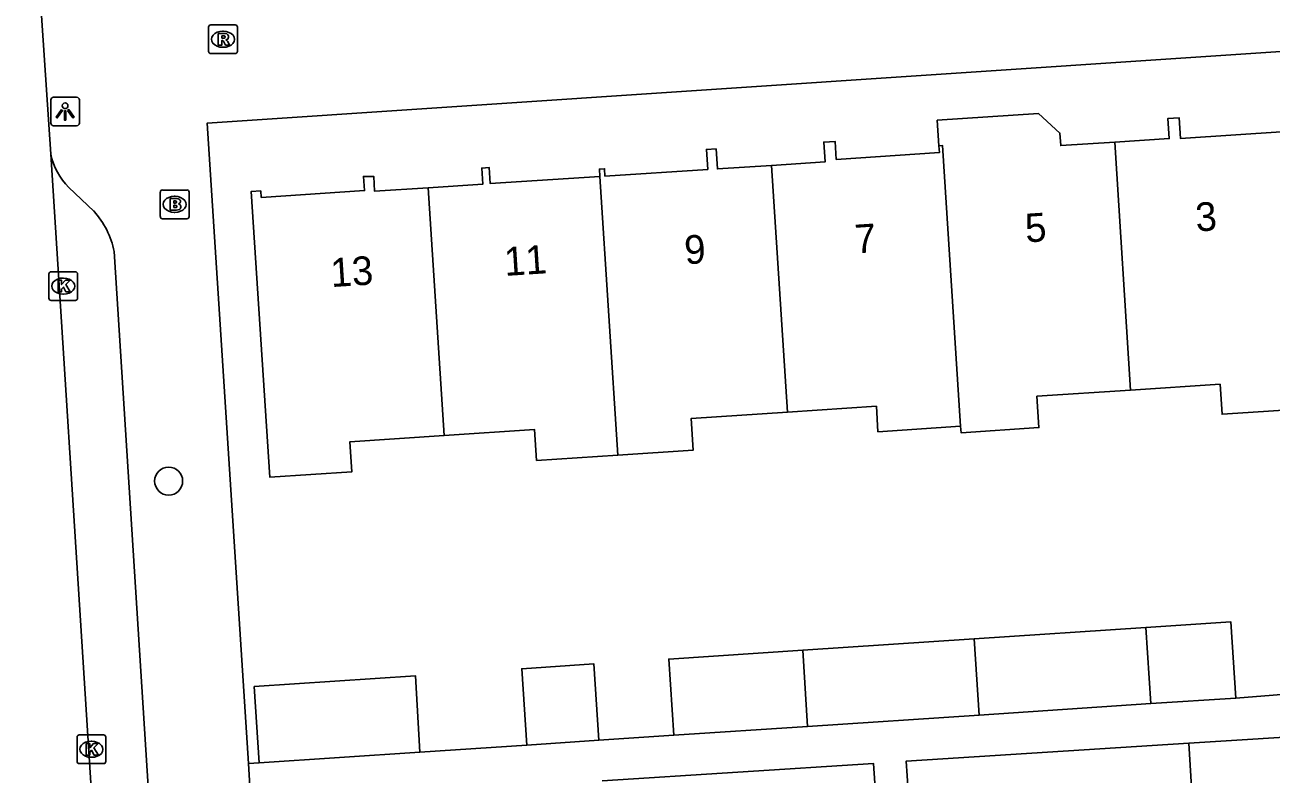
# Model space of a CAD drawing. Extents: x 159689 to 160786, y 387323 to 388339.
# Drawn here: x 160605 to 160648.48, y 388150.28 to 388176.4 of the extents above; entities that cross this region are included whole.
import ezdxf

# ---------------------------------------------------------------- set-up
doc = ezdxf.new("R2010")
doc.units = 0
for name, color, linetype in [('IMGEO_Boom', 7, 'Continuous'), ('IMGEO_Brandkraan', 7, 'Continuous'), ('IMGEO_Kolk', 7, 'Continuous'), ('IMGEO_Lichtpunt', 7, 'Continuous'), ('IMGEO_Pand', 7, 'Continuous'), ('IMGEO_Pand_nummerreeks', 7, 'Continuous'), ('IMGEO_Rijbaan_lokaal_open', 7, 'Continuous'), ('IMGEO_Rioolput', 7, 'Continuous'), ('IMGEO_Voetpad_open', 7, 'Continuous')]:
    doc.layers.add(name, color=color, linetype=linetype)

msp = doc.modelspace()

# ---------------------------------------------------------------- linework, layer by layer
at = {"layer": 'IMGEO_Boom'}
msp.add_circle((160610.012, 388160.492), 0.489, dxfattribs=at)
at = {"layer": 'IMGEO_Brandkraan'}
for p, q in [((160609.797, 388170.645), (160610.649, 388170.645)), ((160609.722, 388169.719), (160609.722, 388170.571)), ((160610.21, 388170.425), (160610.235, 388170.425)), ((160610.723, 388170.571), (160610.723, 388169.719)), ((160610.233, 388169.865), (160610.208, 388169.865)), ((160610.649, 388169.645), (160609.797, 388169.645))]:
    msp.add_line(p, q, dxfattribs=at)
for points in [[(160609.797, 388170.645), (160610.649, 388170.645)], [(160609.722, 388169.719), (160609.722, 388170.571)], [(160610.07, 388170.345), (160610.07, 388169.945), (160610.283, 388169.945)], [(160610.301, 388170.345), (160610.07, 388170.345)], [(160610.249, 388170.264), (160610.195, 388170.264), (160610.195, 388170.188)], [(160610.723, 388170.571), (160610.723, 388169.719)], [(160610.195, 388170.188), (160610.248, 388170.188)], [(160610.257, 388170.112), (160610.195, 388170.112), (160610.195, 388170.031)], [(160610.195, 388170.031), (160610.257, 388170.031)], [(160610.649, 388169.645), (160609.797, 388169.645)]]:
    msp.add_lwpolyline(points, dxfattribs=at)
for centre, radius, start, end in [((160609.799, 388170.569), 0.0765, 91.552, 178.448), ((160609.799, 388170.569), 0.0765, 91.552, 178.448), ((160610.647, 388170.569), 0.0765, 1.552, 88.448), ((160610.647, 388170.569), 0.0765, 1.552, 88.448), ((160610.25, 388170.226), 0.0379, 267.8285, 90.9355), ((160610.305, 388170.2), 0.145, 59.4692, 91.5367), ((160610.33, 388170.247), 0.0922, 285.5137, 58.1501), ((160610.258, 388170.071), 0.0404, 269.8759, 90.5077), ((160610.289, 388170.196), 0.251, 268.6676, 293.5347), ((160610.335, 388170.055), 0.105, 301.3115, 78.989), ((160609.799, 388169.721), 0.0765, 181.552, 268.448), ((160609.799, 388169.721), 0.0765, 181.552, 268.448), ((160610.647, 388169.721), 0.0765, 271.552, 358.448), ((160610.647, 388169.721), 0.0765, 271.552, 358.448)]:
    msp.add_arc(centre, radius, start, end, dxfattribs=at)
for centre, major_axis, ratio, start_param, end_param in [((160610.209, 388170.145), (-0.387, 0.002), 0.722429, 4.712389, 7.853982), ((160610.234, 388170.145), (-0.39, 0.002), 0.717154, 1.570796, 4.712389)]:
    msp.add_ellipse(centre, major_axis=major_axis, ratio=ratio, start_param=start_param, end_param=end_param, dxfattribs=at)
at = {"layer": 'IMGEO_Kolk'}
for p, q in [((160605.835, 388166.869), (160605.835, 388167.721)), ((160605.91, 388167.795), (160606.762, 388167.795)), ((160606.836, 388167.721), (160606.836, 388166.869)), ((160606.323, 388167.575), (160606.348, 388167.575)), ((160606.762, 388166.795), (160605.91, 388166.795)), ((160606.346, 388167.015), (160606.321, 388167.015)), ((160606.816, 388150.713), (160606.816, 388151.565)), ((160606.891, 388151.639), (160607.743, 388151.639)), ((160607.817, 388151.565), (160607.817, 388150.713)), ((160607.304, 388151.419), (160607.329, 388151.419)), ((160607.327, 388150.859), (160607.302, 388150.859)), ((160607.743, 388150.639), (160606.891, 388150.639))]:
    msp.add_line(p, q, dxfattribs=at)
for points in [[(160605.835, 388166.869), (160605.835, 388167.721)], [(160605.91, 388167.795), (160606.762, 388167.795)], [(160606.836, 388167.721), (160606.836, 388166.869)], [(160606.156, 388167.495), (160606.279, 388167.495), (160606.279, 388167.344), (160606.409, 388167.495), (160606.573, 388167.495), (160606.427, 388167.344), (160606.58, 388167.095), (160606.428, 388167.095), (160606.343, 388167.259), (160606.279, 388167.192), (160606.279, 388167.095), (160606.156, 388167.095), (160606.156, 388167.495)], [(160606.762, 388166.795), (160605.91, 388166.795)], [(160606.816, 388150.713), (160606.816, 388151.565)], [(160606.891, 388151.639), (160607.743, 388151.639)], [(160607.817, 388151.565), (160607.817, 388150.713)], [(160607.137, 388151.339), (160607.26, 388151.339), (160607.26, 388151.188), (160607.39, 388151.339), (160607.554, 388151.339), (160607.408, 388151.188), (160607.561, 388150.939), (160607.409, 388150.939), (160607.324, 388151.103), (160607.26, 388151.036), (160607.26, 388150.939), (160607.137, 388150.939), (160607.137, 388151.339)], [(160607.743, 388150.639), (160606.891, 388150.639)]]:
    msp.add_lwpolyline(points, dxfattribs=at)
for centre, start, end in [((160605.912, 388167.719), 91.552, 178.448), ((160605.912, 388167.719), 91.552, 178.448), ((160606.76, 388167.719), 1.552, 88.448), ((160606.76, 388167.719), 1.552, 88.448), ((160605.912, 388166.871), 181.552, 268.448), ((160605.912, 388166.871), 181.552, 268.448), ((160606.76, 388166.871), 271.552, 358.448), ((160606.76, 388166.871), 271.552, 358.448), ((160606.893, 388151.563), 91.552, 178.448), ((160606.893, 388151.563), 91.552, 178.448), ((160607.741, 388151.563), 1.552, 88.448), ((160607.741, 388151.563), 1.552, 88.448), ((160606.893, 388150.715), 181.552, 268.448), ((160606.893, 388150.715), 181.552, 268.448), ((160607.741, 388150.715), 271.552, 358.448), ((160607.741, 388150.715), 271.552, 358.448)]:
    msp.add_arc(centre, 0.0765, start, end, dxfattribs=at)
for centre, major_axis, ratio, start_param, end_param in [((160606.322, 388167.295), (-0.387, 0.002), 0.722429, 4.712389, 7.853982), ((160606.347, 388167.295), (-0.39, 0.002), 0.717154, 1.570796, 4.712389), ((160607.303, 388151.139), (-0.387, 0.002), 0.722429, 4.712389, 7.853982), ((160607.328, 388151.139), (-0.39, 0.002), 0.717154, 1.570796, 4.712389)]:
    msp.add_ellipse(centre, major_axis=major_axis, ratio=ratio, start_param=start_param, end_param=end_param, dxfattribs=at)
at = {"layer": 'IMGEO_Lichtpunt'}
for p, q in [((160605.901, 388173.787), (160605.901, 388172.98)), ((160605.901, 388173.787), (160605.901, 388172.98)), ((160606.803, 388173.882), (160605.995, 388173.882)), ((160606.803, 388173.882), (160605.995, 388173.882)), ((160606.897, 388172.98), (160606.897, 388173.787)), ((160606.897, 388172.98), (160606.897, 388173.787)), ((160605.995, 388172.886), (160606.803, 388172.886)), ((160605.995, 388172.886), (160606.803, 388172.886))]:
    msp.add_line(p, q, dxfattribs=at)
for points in [[(160606.275, 388173.451), (160606.314, 388173.423), (160606.126, 388173.161), (160606.088, 388173.188), (160606.275, 388173.451)], [(160606.377, 388173.403), (160606.424, 388173.403), (160606.424, 388173.081), (160606.377, 388173.081), (160606.377, 388173.403)], [(160606.487, 388173.423), (160606.525, 388173.45), (160606.712, 388173.188), (160606.673, 388173.16), (160606.487, 388173.423)]]:
    msp.add_lwpolyline(points, dxfattribs=at)
msp.add_circle((160606.4, 388173.585), 0.0994, dxfattribs=at)
for centre, start, end in [((160605.995, 388173.787), 90, 180), ((160605.995, 388173.787), 90, 180), ((160606.803, 388173.787), 0, 90), ((160606.803, 388173.787), 0, 90), ((160605.995, 388172.98), 180, 270), ((160605.995, 388172.98), 180, 270), ((160606.803, 388172.98), 270, 0), ((160606.803, 388172.98), 270, 360)]:
    msp.add_arc(centre, 0.0946, start, end, dxfattribs=at)
at = {"layer": 'IMGEO_Pand'}
for points in [[(160636.888, 388172.184), (160636.83, 388173.079), (160640.362, 388173.313), (160641.109, 388172.631), (160641.138, 388172.192), (160643.019, 388172.315)], [(160649.007, 388172.688), (160645.312, 388172.447), (160645.265, 388173.165), (160644.874, 388173.14), (160644.92, 388172.439), (160643.019, 388172.315)], [(160631.045, 388171.503), (160629.156, 388171.379), (160629.11, 388172.081), (160628.773, 388172.059), (160628.819, 388171.365), (160625.236, 388171.13), (160625.219, 388171.389), (160625.04, 388171.377), (160625.057, 388171.12)], [(160631.045, 388171.503), (160632.912, 388171.625), (160632.867, 388172.316), (160633.263, 388172.342), (160633.305, 388171.713), (160636.903, 388171.949), (160636.888, 388172.184)], [(160637.645, 388162.403), (160637.014, 388172.192), (160636.888, 388172.184)], [(160643.019, 388172.315), (160643.576, 388163.665)], [(160619.628, 388162.08), (160616.337, 388161.864), (160616.406, 388160.821), (160613.54, 388160.633), (160612.887, 388170.59), (160613.226, 388170.612), (160613.241, 388170.387), (160616.846, 388170.623), (160616.808, 388171.119), (160617.166, 388171.121), (160617.2, 388170.601), (160619.071, 388170.724)], [(160625.057, 388171.12), (160621.235, 388170.87), (160621.198, 388171.429), (160620.934, 388171.412), (160620.971, 388170.848), (160619.071, 388170.724)], [(160625.683, 388161.402), (160625.057, 388171.12)], [(160631.6, 388162.901), (160631.045, 388171.503)], [(160619.071, 388170.724), (160619.628, 388162.08)], [(160643.576, 388163.665), (160646.694, 388163.87), (160646.763, 388162.824), (160647.319, 388162.861), (160649.63, 388163.012)], [(160643.576, 388163.665), (160640.306, 388163.451), (160640.377, 388162.359), (160637.659, 388162.18), (160637.645, 388162.403)], [(160625.683, 388161.402), (160628.316, 388161.575), (160628.244, 388162.681), (160631.6, 388162.901)], [(160637.645, 388162.403), (160634.761, 388162.214), (160634.703, 388163.105), (160631.6, 388162.901)], [(160619.628, 388162.08), (160622.777, 388162.287), (160622.847, 388161.216), (160625.683, 388161.402)], [(160644.109, 388155.391), (160647.068, 388155.587), (160647.244, 388152.927)], [(160632.136, 388154.597), (160638.122, 388154.994)], [(160638.122, 388154.994), (160644.109, 388155.391)], [(160638.122, 388154.994), (160638.293, 388152.334)], [(160644.28, 388152.731), (160644.109, 388155.391)], [(160627.634, 388151.628), (160627.463, 388154.288), (160632.136, 388154.597)], [(160632.136, 388154.597), (160632.307, 388151.937)], [(160613.175, 388150.67), (160612.998, 388153.329), (160618.62, 388153.702), (160618.776, 388151.041)], [(160622.507, 388151.288), (160622.329, 388153.947), (160624.847, 388154.114), (160625.018, 388151.454)], [(160647.244, 388152.927), (160644.28, 388152.731)], [(160638.293, 388152.334), (160644.28, 388152.731)], [(160632.307, 388151.937), (160638.293, 388152.334)], [(160645.604, 388151.356), (160650.615, 388151.666), (160655.605, 388151.974)], [(160632.307, 388151.937), (160627.634, 388151.628)], [(160625.018, 388151.454), (160622.507, 388151.288)], [(160646.983, 388145.286), (160646.782, 388148.54), (160645.782, 388148.479), (160645.604, 388151.356)], [(160613.175, 388150.67), (160618.776, 388151.041)]]:
    msp.add_lwpolyline(points, dxfattribs=at)
at = {"layer": 'IMGEO_Rijbaan_lokaal_open'}
for points in [[(160604.998, 388185.364), (160605.899, 388171.891)], [(160609.638, 388113.23), (160605.899, 388171.891)]]:
    msp.add_lwpolyline(points, dxfattribs=at)
at = {"layer": 'IMGEO_Rioolput'}
for p, q in [((160611.408, 388175.476), (160611.408, 388176.328)), ((160611.483, 388176.402), (160612.335, 388176.402)), ((160612.409, 388176.328), (160612.409, 388175.476)), ((160611.896, 388176.182), (160611.921, 388176.182)), ((160611.919, 388175.622), (160611.894, 388175.622)), ((160612.335, 388175.402), (160611.483, 388175.402))]:
    msp.add_line(p, q, dxfattribs=at)
for points in [[(160611.408, 388175.476), (160611.408, 388176.328)], [(160611.483, 388176.402), (160612.335, 388176.402)], [(160612.409, 388176.328), (160612.409, 388175.476)], [(160611.997, 388176.1), (160611.745, 388176.102), (160611.745, 388175.702)], [(160611.745, 388175.702), (160611.869, 388175.702), (160611.869, 388175.864), (160611.88, 388175.864)], [(160611.923, 388176.021), (160611.869, 388176.021), (160611.869, 388175.94)], [(160611.869, 388175.94), (160611.921, 388175.94)], [(160611.927, 388175.835), (160611.998, 388175.702), (160612.138, 388175.702), (160612.073, 388175.828)], [(160612.335, 388175.402), (160611.483, 388175.402)]]:
    msp.add_lwpolyline(points, dxfattribs=at)
for centre, radius, start, end in [((160611.485, 388176.326), 0.0765, 91.552, 178.448), ((160611.485, 388176.326), 0.0765, 91.552, 178.448), ((160612.333, 388176.326), 0.0765, 1.552, 88.448), ((160612.333, 388176.326), 0.0765, 1.552, 88.448), ((160611.879, 388175.811), 0.0533, 26.0293, 88.6989), ((160611.905, 388176.129), 0.19, 274.7715, 282.9687), ((160611.929, 388175.925), 0.0964, 77.0061, 93.1865), ((160611.943, 388175.982), 0.0378, 276.6634, 79.6772), ((160611.996, 388175.99), 0.109, 350.3612, 89.416), ((160611.994, 388175.99), 0.112, 277.5842, 350.9817), ((160611.978, 388175.775), 0.108, 29.5134, 73.7905), ((160611.485, 388175.478), 0.0765, 181.552, 268.448), ((160611.485, 388175.478), 0.0765, 181.552, 268.448), ((160612.333, 388175.478), 0.0765, 271.552, 358.448), ((160612.333, 388175.478), 0.0765, 271.552, 358.448)]:
    msp.add_arc(centre, radius, start, end, dxfattribs=at)
for centre, major_axis, ratio, start_param, end_param in [((160611.895, 388175.902), (-0.387, 0.002), 0.722429, 4.712389, 7.853982), ((160611.92, 388175.902), (-0.39, 0.002), 0.717154, 1.570796, 4.712389)]:
    msp.add_ellipse(centre, major_axis=major_axis, ratio=ratio, start_param=start_param, end_param=end_param, dxfattribs=at)
at = {"layer": 'IMGEO_Voetpad_open'}
for points in [[(160656.413, 388174.222), (160656.38, 388174.39), (160656.331, 388174.555), (160656.269, 388174.714), (160656.192, 388174.868), (160656.102, 388175.014), (160655.999, 388175.151), (160655.884, 388175.279), (160655.759, 388175.396), (160655.623, 388175.501), (160655.479, 388175.594), (160655.326, 388175.673), (160655.168, 388175.739), (160655.004, 388175.79), (160654.836, 388175.826), (160654.666, 388175.847), (160654.494, 388175.853), (160654.39, 388175.849), (160611.36, 388172.98), (160612.796, 388150.646)], [(160606.53, 388170.734), (160607.399, 388169.913)], [(160608.115, 388168.496), (160611.679, 388112.342)], [(160647.244, 388152.927), (160652.459, 388153.336)], [(160625.018, 388151.454), (160627.634, 388151.628)], [(160618.776, 388151.041), (160622.507, 388151.288)], [(160635.808, 388149.704), (160635.742, 388150.72), (160645.604, 388151.356)], [(160612.796, 388150.646), (160613.175, 388150.67)], [(160612.884, 388149.277), (160612.796, 388150.646)], [(160625.137, 388150.037), (160634.604, 388150.647), (160634.681, 388149.445)]]:
    msp.add_lwpolyline(points, dxfattribs=at)
for centre, radius, start, end in [((160608.177, 388172.383), 2.331, 192.1836, 225.0304), ((160605.19, 388167.908), 2.983, 11.3748, 42.2395)]:
    msp.add_arc(centre, radius, start, end, dxfattribs=at)

# ---------------------------------------------------------------- texts
at = {"layer": 'IMGEO_Pand_nummerreeks'}
for s, rotation, p in [('3', 3.6727, (160645.867, 388169.196)), ('5', 3.6727, (160639.923, 388168.815)), ('7', 3.6727, (160633.979, 388168.433)), ('9', 3.6727, (160628.035, 388168.051)), ('11', 3.6727, (160621.747, 388167.647)), ('13', 3.6745, (160615.69, 388167.258))]:
    msp.add_text(s, height=1, rotation=rotation, dxfattribs=at).set_placement(p)

doc.saveas('drawing.dxf')
